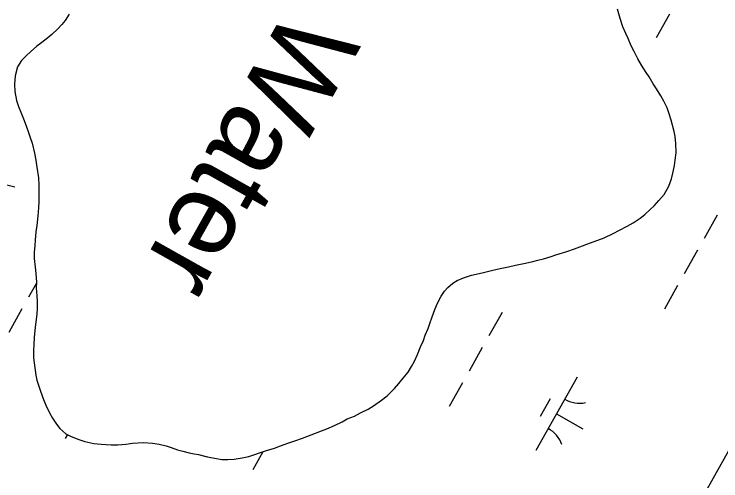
# Model space of a CAD drawing. Extents: x 3913936 to 3933962, y 195330 to 217741.
# Drawn here: x 3930672.2 to 3931092, y 208671.4 to 208948.4 of the extents above; entities that cross this region are included whole.
import ezdxf

# ---------------------------------------------------------------- set-up
doc = ezdxf.new("R2010")
doc.units = 0
for name, color, linetype in [('V-GRID-FRAM', 7, 'Continuous'), ('V-RIVR-IDEN', 7, 'Continuous'), ('V-TOPO-SHOR', 7, 'Continuous'), ('V-UTIL-LINE', 7, 'Continuous'), ('V-WETL-SWMP', 7, 'Continuous')]:
    doc.layers.add(name, color=color, linetype=linetype)

msp = doc.modelspace()

# ---------------------------------------------------------------- linework, layer by layer
at = {"layer": 'V-GRID-FRAM'}
msp.add_lwpolyline([(3932010.33, 210314.99), (3924440.13, 196848.23), (3917917.56, 202110.57), (3924798.65, 214359.02), (3932010.33, 210314.99)], dxfattribs=at)
at = {"layer": 'V-TOPO-SHOR'}
for points in [[(3930975.88, 208800.68), (3930980.23, 208801.57), (3930983.3, 208802.46), (3930986.56, 208803.25), (3930991.12, 208804.63), (3930993.99, 208805.62), (3931000.42, 208807.59), (3931004.98, 208809.17), (3931008.15, 208810.36), (3931013.99, 208812.53), (3931018.94, 208814.31), (3931022.7, 208815.7), (3931027.95, 208818.16), (3931031.71, 208820.14), (3931036.36, 208822.61), (3931039.83, 208824.49), (3931043.99, 208827.26), (3931046.86, 208829.44), (3931050.23, 208832.6), (3931052.41, 208834.68), (3931055.18, 208837.74), (3931058.25, 208841.4), (3931061.03, 208846.35), (3931062.71, 208850.71), (3931063.41, 208854.07), (3931064.4, 208858.52), (3931064.9, 208861.69), (3931065.49, 208866.15), (3931065.2, 208871.59), (3931064.81, 208875.75), (3931064.31, 208878.72), (3931062.44, 208885.55), (3931060.96, 208889.9), (3931059.97, 208892.77), (3931058.09, 208896.73), (3931056.31, 208899.9), (3931053.64, 208904.06), (3931051.66, 208907.13), (3931049.39, 208911.09), (3931047.61, 208913.77), (3931044.84, 208918.12), (3931042.67, 208921.79), (3931040.39, 208926.24), (3931038.71, 208929.61), (3931036.83, 208933.96), (3931035.45, 208936.93), (3931033.77, 208940.9), (3931032.09, 208945.74), (3931030.51, 208951.39)], [(3930704.87, 208948.44), (3930702.59, 208944.68), (3930700.61, 208942.3), (3930698.14, 208939.73), (3930694.67, 208936.37), (3930692.29, 208934.39), (3930688.63, 208931.62), (3930685.75, 208929.45), (3930681.89, 208926.08), (3930679.52, 208923.81), (3930676.64, 208920.94), (3930674.17, 208917.08), (3930672.88, 208911.84), (3930672.38, 208906.89), (3930672.67, 208902.53), (3930673.66, 208897.19), (3930674.75, 208893.62), (3930676.52, 208889.27), (3930677.71, 208886.2), (3930679.39, 208882.04), (3930680.67, 208878.08), (3930681.76, 208875.11), (3930682.85, 208871.74), (3930684.33, 208865.9), (3930685.12, 208861.75), (3930685.71, 208857.59), (3930686.6, 208851.16), (3930686.79, 208846.9), (3930686.79, 208840.86), (3930686.78, 208837.2), (3930686.68, 208833.54), (3930686.18, 208828.69), (3930685.58, 208822.95), (3930685.09, 208819.19), (3930684.69, 208814.34), (3930684.49, 208811.17), (3930684.19, 208806.91), (3930684.19, 208803.35), (3930684.78, 208798.2), (3930685.17, 208794.44)], [(3930685.17, 208794.44), (3930685.46, 208789.39), (3930685.36, 208785.93), (3930685.66, 208781.18), (3930685.85, 208777.81), (3930685.85, 208773.75), (3930685.75, 208770.39), (3930685.15, 208765.84), (3930684.75, 208762.37), (3930684.16, 208756.73), (3930683.86, 208752.18), (3930683.75, 208749.01), (3930683.75, 208744.46), (3930684.05, 208741.39), (3930685.03, 208734.06), (3930685.72, 208731.09), (3930687.8, 208724.66), (3930689.68, 208719.71), (3930690.96, 208716.24), (3930693.13, 208711.79), (3930695.01, 208708.52), (3930697.38, 208705.05), (3930699.36, 208702.48), (3930702.92, 208699.41), (3930705.99, 208697.82), (3930710.54, 208695.94), (3930714.1, 208694.85), (3930719.55, 208693.66), (3930723.9, 208693.16), (3930729.74, 208692.86), (3930733.7, 208692.86), (3930738.55, 208693.25), (3930742.41, 208693.84), (3930748.94, 208694.23), (3930754.39, 208693.83), (3930758.25, 208693.24), (3930762.5, 208692.24), (3930765.47, 208691.15), (3930769.23, 208689.77), (3930772.3, 208688.97), (3930776.16, 208688.08), (3930779.13, 208687.38), (3930781.7, 208686.99), (3930786.15, 208685.79), (3930789.12, 208685.2), (3930792.49, 208684.6), (3930795.56, 208684.01), (3930799.22, 208684), (3930802.98, 208684.2), (3930807.73, 208684.99), (3930811.59, 208685.78), (3930814.56, 208686.77), (3930818.62, 208688.15), (3930821.99, 208689.43), (3930826.84, 208690.91), (3930830.5, 208692.2), (3930835.35, 208693.88), (3930838.92, 208695.16), (3930843.47, 208696.84), (3930848.52, 208698.82), (3930854.66, 208701.19), (3930857.83, 208702.28), (3930862.48, 208704.35), (3930867.03, 208706.53), (3930870.1, 208708.21), (3930874.26, 208709.89), (3930877.83, 208711.77), (3930882.38, 208713.94), (3930885.65, 208715.92), (3930890.3, 208719.38), (3930893.77, 208721.95), (3930895.95, 208724.12), (3930898.13, 208726.3), (3930900.6, 208729.17), (3930903.18, 208732.43), (3930906.15, 208735.9), (3930908.23, 208739.26), (3930910.02, 208742.43), (3930911.8, 208746.38), (3930913.58, 208750.94), (3930915.27, 208754.8), (3930916.36, 208757.86), (3930918.04, 208761.92), (3930919.04, 208764.89), (3930920.43, 208768.75), (3930922.01, 208773.1), (3930923.6, 208776.86), (3930925.78, 208781.02), (3930927.76, 208784.08), (3930929.84, 208786.26), (3930932.71, 208788.73), (3930935.29, 208790.32), (3930939.05, 208791.9), (3930943.9, 208793.57), (3930950.14, 208794.96), (3930955.68, 208796.24), (3930959.94, 208797.33), (3930965.78, 208798.51), (3930969.93, 208799.4), (3930972.9, 208800.09), (3930975.88, 208800.68)]]:
    msp.add_lwpolyline(points, dxfattribs=at)
at = {"layer": 'V-UTIL-LINE'}
msp.add_lwpolyline([(3930342.41, 208941.82), (3930391.25, 208914.52), (3930672.66, 208845.96)], dxfattribs=at)
at = {"layer": 'V-WETL-SWMP'}
for p, q in [((3931250.29, 208962.93), (3930179.24, 207057.63)), ((3931032.09, 208945.74), (3931030.51, 208951.39)), ((3930704.87, 208948.44), (3930702.59, 208944.68)), ((3931061.46, 208948.34), (3931053.62, 208934.39)), ((3930702.59, 208944.68), (3930700.61, 208942.3)), ((3931033.77, 208940.89), (3931032.09, 208945.74)), ((3930698.14, 208939.73), (3930694.67, 208936.37)), ((3930700.61, 208942.3), (3930698.14, 208939.73)), ((3931035.45, 208936.93), (3931033.77, 208940.89)), ((3930692.29, 208934.39), (3930688.63, 208931.62)), ((3930694.67, 208936.37), (3930692.29, 208934.39)), ((3931036.83, 208933.96), (3931035.45, 208936.93)), ((3930688.63, 208931.62), (3930685.75, 208929.45)), ((3931038.71, 208929.61), (3931036.83, 208933.96)), ((3930681.89, 208926.08), (3930679.52, 208923.81)), ((3930685.75, 208929.45), (3930681.89, 208926.08)), ((3931040.39, 208926.24), (3931038.71, 208929.61)), ((3931042.67, 208921.79), (3931040.39, 208926.24)), ((3930679.52, 208923.81), (3930676.64, 208920.94)), ((3931044.84, 208918.12), (3931042.67, 208921.79)), ((3930676.64, 208920.94), (3930674.17, 208917.08)), ((3931047.61, 208913.77), (3931044.84, 208918.12)), ((3930674.17, 208917.08), (3930672.88, 208911.84)), ((3931049.39, 208911.09), (3931047.61, 208913.77)), ((3930672.88, 208911.84), (3930672.38, 208906.89)), ((3931051.66, 208907.13), (3931049.39, 208911.09)), ((3930672.38, 208906.89), (3930672.67, 208902.53)), ((3931053.64, 208904.06), (3931051.66, 208907.13)), ((3930672.67, 208902.53), (3930673.66, 208897.19)), ((3931056.31, 208899.9), (3931053.64, 208904.06)), ((3930673.66, 208897.19), (3930674.75, 208893.62)), ((3931058.09, 208896.73), (3931056.31, 208899.9)), ((3931059.97, 208892.77), (3931058.09, 208896.73)), ((3930674.75, 208893.62), (3930676.52, 208889.27)), ((3931060.96, 208889.9), (3931059.97, 208892.77)), ((3930676.52, 208889.27), (3930677.71, 208886.2)), ((3931062.44, 208885.55), (3931060.96, 208889.9)), ((3930677.71, 208886.2), (3930679.39, 208882.04)), ((3931064.31, 208878.71), (3931062.44, 208885.55)), ((3930679.39, 208882.04), (3930680.67, 208878.08)), ((3930680.67, 208878.08), (3930681.76, 208875.11)), ((3931064.81, 208875.75), (3931064.31, 208878.71)), ((3931065.2, 208871.59), (3931064.81, 208875.75)), ((3930681.76, 208875.11), (3930682.85, 208871.75)), ((3930682.85, 208871.75), (3930684.33, 208865.9)), ((3931065.49, 208866.14), (3931065.2, 208871.59)), ((3930684.33, 208865.9), (3930685.12, 208861.75)), ((3931064.9, 208861.69), (3931065.49, 208866.14)), ((3930685.12, 208861.75), (3930685.71, 208857.59)), ((3931064.4, 208858.52), (3931064.9, 208861.69)), ((3930685.71, 208857.59), (3930686.59, 208851.15)), ((3931063.41, 208854.07), (3931064.4, 208858.52)), ((3930686.59, 208851.15), (3930686.79, 208846.9)), ((3931061.03, 208846.35), (3931062.71, 208850.71)), ((3931062.71, 208850.71), (3931063.41, 208854.07)), ((3930686.79, 208846.9), (3930686.79, 208840.86)), ((3931058.25, 208841.4), (3931061.03, 208846.35)), ((3930686.79, 208840.86), (3930686.78, 208837.2)), ((3931052.41, 208834.68), (3931055.18, 208837.74)), ((3931055.18, 208837.74), (3931058.25, 208841.4)), ((3930686.68, 208833.54), (3930686.18, 208828.69)), ((3930686.78, 208837.2), (3930686.68, 208833.54)), ((3931050.23, 208832.6), (3931052.41, 208834.68)), ((3931043.99, 208827.26), (3931046.86, 208829.44)), ((3931046.86, 208829.44), (3931050.23, 208832.6)), ((3930686.18, 208828.69), (3930685.58, 208822.95)), ((3931039.83, 208824.49), (3931043.99, 208827.26)), ((3931089.79, 208829.17), (3931081.95, 208815.22)), ((3930685.58, 208822.95), (3930685.09, 208819.19)), ((3931031.71, 208820.14), (3931036.36, 208822.61)), ((3931036.36, 208822.61), (3931039.83, 208824.49)), ((3930685.09, 208819.19), (3930684.69, 208814.34)), ((3931022.7, 208815.69), (3931027.95, 208818.17)), ((3931027.95, 208818.17), (3931031.71, 208820.14)), ((3930684.69, 208814.34), (3930684.49, 208811.17)), ((3931008.15, 208810.36), (3931013.99, 208812.53)), ((3931013.99, 208812.53), (3931018.94, 208814.31)), ((3931018.94, 208814.31), (3931022.7, 208815.69)), ((3930684.49, 208811.17), (3930684.19, 208806.91)), ((3931000.43, 208807.59), (3931004.98, 208809.17)), ((3931004.98, 208809.17), (3931008.15, 208810.36)), ((3931078.03, 208808.25), (3931070.19, 208794.3)), ((3930684.19, 208806.91), (3930684.19, 208803.35)), ((3930986.56, 208803.25), (3930991.12, 208804.63)), ((3930991.12, 208804.63), (3930993.99, 208805.62)), ((3930993.99, 208805.62), (3931000.43, 208807.59)), ((3930684.19, 208803.35), (3930684.78, 208798.2)), ((3930969.93, 208799.4), (3930972.9, 208800.09)), ((3930972.9, 208800.09), (3930975.87, 208800.68)), ((3930975.87, 208800.68), (3930980.23, 208801.57)), ((3930980.23, 208801.57), (3930983.3, 208802.46)), ((3930983.3, 208802.46), (3930986.56, 208803.25)), ((3930684.78, 208798.2), (3930685.17, 208794.44)), ((3930950.14, 208794.96), (3930955.68, 208796.24)), ((3930955.68, 208796.24), (3930959.94, 208797.33)), ((3930959.94, 208797.33), (3930965.78, 208798.51)), ((3930965.78, 208798.51), (3930969.93, 208799.4)), ((3930685.17, 208794.44), (3930685.46, 208789.39)), ((3930935.29, 208790.32), (3930939.05, 208791.9)), ((3930939.05, 208791.9), (3930943.9, 208793.58)), ((3930943.9, 208793.58), (3930950.14, 208794.96)), ((3930685.45, 208788.78), (3930680.74, 208780.4)), ((3930685.46, 208789.39), (3930685.36, 208785.93)), ((3930929.84, 208786.26), (3930932.71, 208788.73)), ((3930932.71, 208788.73), (3930935.29, 208790.32)), ((3931066.27, 208787.33), (3931058.43, 208773.38)), ((3930685.36, 208785.93), (3930685.66, 208781.18)), ((3930925.78, 208781.02), (3930927.76, 208784.08)), ((3930927.76, 208784.08), (3930929.84, 208786.26)), ((3930685.66, 208781.18), (3930685.85, 208777.81)), ((3930923.6, 208776.86), (3930925.78, 208781.02)), ((3930685.85, 208777.81), (3930685.85, 208773.75)), ((3930922.01, 208773.1), (3930923.6, 208776.86)), ((3930676.82, 208773.43), (3930668.98, 208759.48)), ((3930685.85, 208773.75), (3930685.75, 208770.39)), ((3930920.43, 208768.75), (3930922.01, 208773.1)), ((3930962.01, 208771.42), (3930954.17, 208757.48)), ((3930685.75, 208770.39), (3930685.15, 208765.84)), ((3930919.04, 208764.89), (3930920.43, 208768.75)), ((3930684.75, 208762.37), (3930684.16, 208756.73)), ((3930685.15, 208765.84), (3930684.75, 208762.37)), ((3930918.04, 208761.92), (3930919.04, 208764.89)), ((3930915.27, 208754.8), (3930916.36, 208757.86)), ((3930916.36, 208757.86), (3930918.04, 208761.92)), ((3930684.16, 208756.73), (3930683.86, 208752.18)), ((3930913.58, 208750.94), (3930915.27, 208754.8)), ((3930683.86, 208752.18), (3930683.75, 208749.01)), ((3930911.8, 208746.38), (3930913.58, 208750.94)), ((3930950.25, 208750.5), (3930942.41, 208736.55)), ((3930683.75, 208749.01), (3930683.75, 208744.46)), ((3930910.02, 208742.43), (3930911.8, 208746.38)), ((3930683.75, 208744.46), (3930684.05, 208741.39)), ((3930684.05, 208741.39), (3930685.03, 208734.06)), ((3930908.23, 208739.26), (3930910.02, 208742.43)), ((3930906.15, 208735.9), (3930908.23, 208739.26)), ((3930685.03, 208734.06), (3930685.72, 208731.09)), ((3930903.18, 208732.43), (3930906.15, 208735.9)), ((3931006.59, 208732.94), (3930982.08, 208689.35)), ((3930685.72, 208731.09), (3930687.8, 208724.66)), ((3930898.13, 208726.3), (3930900.6, 208729.17)), ((3930900.6, 208729.17), (3930903.18, 208732.43)), ((3930938.49, 208729.58), (3930930.65, 208715.63)), ((3930687.8, 208724.66), (3930689.67, 208719.71)), ((3930895.95, 208724.12), (3930898.13, 208726.3)), ((3930890.3, 208719.38), (3930893.77, 208721.95)), ((3930893.77, 208721.95), (3930895.95, 208724.12)), ((3930990.55, 208720.16), (3930984.67, 208709.7)), ((3930689.67, 208719.71), (3930690.96, 208716.24)), ((3930690.96, 208716.24), (3930693.13, 208711.79)), ((3930882.38, 208713.94), (3930885.65, 208715.92)), ((3930885.65, 208715.92), (3930890.3, 208719.38)), ((3930693.13, 208711.79), (3930695.01, 208708.52)), ((3930874.26, 208709.89), (3930877.83, 208711.76)), ((3930877.83, 208711.76), (3930882.38, 208713.94)), ((3930695.01, 208708.52), (3930697.38, 208705.05)), ((3930867.03, 208706.53), (3930870.1, 208708.21)), ((3930870.1, 208708.21), (3930874.26, 208709.89)), ((3930994.34, 208711.15), (3931010.03, 208702.33)), ((3930697.38, 208705.05), (3930699.36, 208702.48)), ((3930857.83, 208702.28), (3930862.48, 208704.35)), ((3930862.48, 208704.35), (3930867.03, 208706.53)), ((3930699.36, 208702.48), (3930702.92, 208699.41)), ((3930702.92, 208699.41), (3930705.99, 208697.82)), ((3930848.52, 208698.82), (3930854.66, 208701.19)), ((3930854.66, 208701.19), (3930857.83, 208702.28)), ((3930703.82, 208698.95), (3930702.48, 208696.57)), ((3930705.99, 208697.82), (3930710.54, 208695.94)), ((3930710.54, 208695.94), (3930714.1, 208694.85)), ((3930835.35, 208693.88), (3930838.92, 208695.16)), ((3930838.92, 208695.16), (3930843.47, 208696.84)), ((3930843.47, 208696.84), (3930848.52, 208698.82)), ((3930714.1, 208694.85), (3930719.55, 208693.66)), ((3930719.55, 208693.66), (3930723.9, 208693.16)), ((3930723.9, 208693.16), (3930729.74, 208692.86)), ((3930729.74, 208692.86), (3930733.7, 208692.86)), ((3930733.7, 208692.86), (3930738.55, 208693.25)), ((3930738.55, 208693.25), (3930742.41, 208693.84)), ((3930742.41, 208693.84), (3930748.95, 208694.23)), ((3930748.95, 208694.23), (3930754.39, 208693.83)), ((3930754.39, 208693.83), (3930758.25, 208693.24)), ((3930758.25, 208693.24), (3930762.5, 208692.24)), ((3930762.5, 208692.24), (3930765.47, 208691.15)), ((3930765.47, 208691.15), (3930769.23, 208689.77)), ((3930821.99, 208689.43), (3930826.84, 208690.91)), ((3930826.84, 208690.91), (3930830.5, 208692.2)), ((3930830.5, 208692.2), (3930835.35, 208693.88)), ((3930769.23, 208689.77), (3930772.3, 208688.97)), ((3930772.3, 208688.97), (3930776.16, 208688.08)), ((3930776.16, 208688.08), (3930779.13, 208687.38)), ((3930779.13, 208687.38), (3930781.7, 208686.99)), ((3930781.7, 208686.99), (3930786.16, 208685.79)), ((3930811.59, 208685.78), (3930814.56, 208686.77)), ((3930819.99, 208688.67), (3930813.98, 208677.97)), ((3930814.56, 208686.77), (3930818.62, 208688.15)), ((3930818.62, 208688.15), (3930821.99, 208689.43)), ((3930786.16, 208685.79), (3930789.12, 208685.2)), ((3930789.12, 208685.2), (3930792.49, 208684.6)), ((3930792.49, 208684.6), (3930795.56, 208684.01)), ((3930795.56, 208684.01), (3930799.22, 208684)), ((3930799.22, 208684), (3930802.98, 208684.2)), ((3930802.98, 208684.2), (3930807.73, 208684.99)), ((3930807.73, 208684.99), (3930811.59, 208685.78))]:
    msp.add_line(p, q, dxfattribs=at)
for centre, start, end in [((3931008.08, 208735.11), 239.8861, 281.4297), ((3930981.01, 208686.95), 19.8861, 61.4297)]:
    msp.add_arc(centre, 17.62, start, end, dxfattribs=at)

# ---------------------------------------------------------------- texts
at = {"layer": 'V-RIVR-IDEN'}
msp.add_text('Water', height=50, rotation=240.673, dxfattribs=at).set_placement((3930834.81, 208954.03))

doc.saveas('drawing.dxf')
